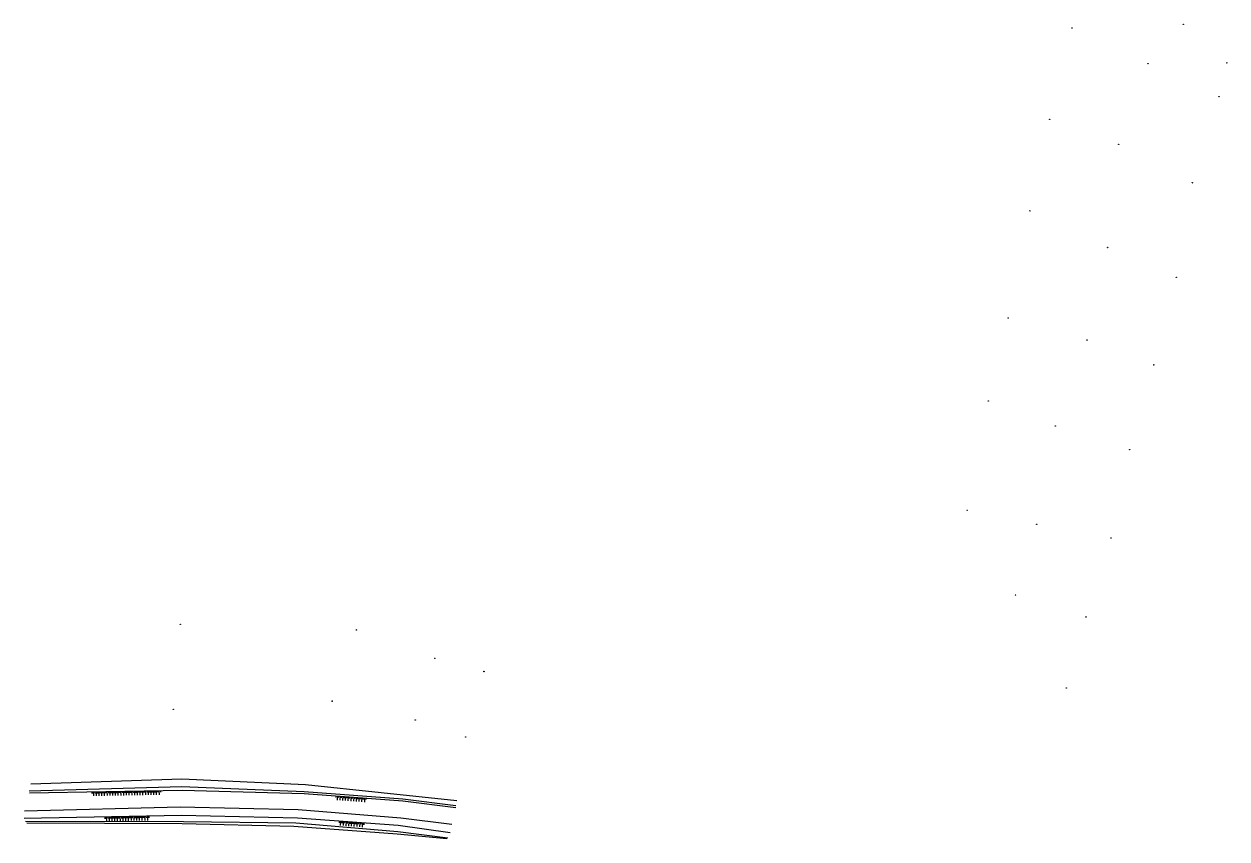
# Model space of a CAD drawing. Extents: x -539244 to -537359, y -1183785 to -1181851.
# Drawn here: x -539237.1 to -538797.9, y -1183091.1 to -1182793.8 of the extents above; entities that cross this region are included whole.
import ezdxf

# ---------------------------------------------------------------- set-up
doc = ezdxf.new("R2010")
doc.units = 0
for name, color, linetype in [('Vrstva 10', 7, 'Continuous'), ('Vrstva 14', 7, 'Continuous'), ('Vrstva 15', 7, 'Continuous'), ('Vrstva 20', 7, 'Continuous')]:
    doc.layers.add(name, color=color, linetype=linetype)

msp = doc.modelspace()

# ---------------------------------------------------------------- linework, layer by layer
at = {"layer": 'Vrstva 10'}
for p, q in [((-539234.6, -1183070.99), (-539179.52, -1183069.2)), ((-539179.52, -1183069.2), (-539134.28, -1183071.31)), ((-539179.45, -1183072.13), (-539235.2, -1183073.72)), ((-539134.8, -1183073.95), (-539179.45, -1183072.13)), ((-539098.78, -1183076.64), (-539134.8, -1183073.95)), ((-539134.28, -1183071.31), (-539079.02, -1183077.1)), ((-539079.41, -1183079.01), (-539098.78, -1183076.64))]:
    msp.add_line(p, q, dxfattribs=at)
at = {"layer": 'Vrstva 14'}
for p, q in [((-539235.16, -1183074.33), (-539179.33, -1183073.35)), ((-539179.33, -1183073.35), (-539134.85, -1183074.53)), ((-539134.85, -1183074.53), (-539098.83, -1183077.18)), ((-539098.83, -1183077.18), (-539079.44, -1183079.6)), ((-539179.57, -1183082.6), (-539237.1, -1183083.69)), ((-539236.94, -1183080.9), (-539180.12, -1183079.36)), ((-539180.12, -1183079.36), (-539136.96, -1183080.42)), ((-539137.2, -1183083.52), (-539179.57, -1183082.6)), ((-539136.96, -1183080.42), (-539099.48, -1183083.43)), ((-539178.94, -1183084.92), (-539236.55, -1183084.75)), ((-539179.35, -1183085.66), (-539236.08, -1183085.34)), ((-539138.54, -1183086.57), (-539179.35, -1183085.66)), ((-539137.83, -1183085.37), (-539178.94, -1183084.92)), ((-539100.82, -1183089.34), (-539138.54, -1183086.57)), ((-539100.58, -1183088.55), (-539137.83, -1183085.37)), ((-539100.53, -1183086.28), (-539137.2, -1183083.52)), ((-539081.48, -1183088.87), (-539100.53, -1183086.28)), ((-539099.48, -1183083.43), (-539080.94, -1183085.7)), ((-539082.72, -1183091.12), (-539100.82, -1183089.34)), ((-539082.35, -1183090.89), (-539100.58, -1183088.55))]:
    msp.add_line(p, q, dxfattribs=at)
at = {"layer": 'Vrstva 15'}
for p, q in [((-539212.325, -1183073.929), (-539212.314, -1183074.529)), ((-539211.825, -1183073.92), (-539211.798, -1183075.42)), ((-539211.325, -1183073.912), (-539211.314, -1183074.512)), ((-539210.825, -1183073.903), (-539210.798, -1183075.403)), ((-539210.325, -1183073.894), (-539210.314, -1183074.494)), ((-539209.825, -1183073.885), (-539209.799, -1183075.385)), ((-539209.325, -1183073.877), (-539209.314, -1183074.476)), ((-539208.825, -1183073.868), (-539208.799, -1183075.368)), ((-539208.325, -1183073.859), (-539208.315, -1183074.459)), ((-539207.825, -1183073.85), (-539207.799, -1183075.35)), ((-539207.325, -1183073.841), (-539207.315, -1183074.441)), ((-539206.825, -1183073.833), (-539206.799, -1183075.332)), ((-539206.325, -1183073.824), (-539206.315, -1183074.424)), ((-539205.826, -1183073.815), (-539205.799, -1183075.315)), ((-539205.326, -1183073.806), (-539205.315, -1183074.406)), ((-539204.826, -1183073.798), (-539204.799, -1183075.297)), ((-539204.326, -1183073.789), (-539204.315, -1183074.389)), ((-539203.826, -1183073.78), (-539203.8, -1183075.28)), ((-539203.326, -1183073.771), (-539203.315, -1183074.371)), ((-539202.826, -1183073.762), (-539202.8, -1183075.262)), ((-539202.326, -1183073.754), (-539202.316, -1183074.354)), ((-539201.826, -1183073.745), (-539201.8, -1183075.245)), ((-539201.326, -1183073.736), (-539201.316, -1183074.336)), ((-539200.826, -1183073.727), (-539200.8, -1183075.227)), ((-539200.326, -1183073.719), (-539200.316, -1183074.318)), ((-539199.826, -1183073.71), (-539199.8, -1183075.21)), ((-539199.327, -1183073.701), (-539199.316, -1183074.301)), ((-539198.827, -1183073.692), (-539198.8, -1183075.192)), ((-539198.327, -1183073.683), (-539198.316, -1183074.283)), ((-539197.827, -1183073.675), (-539197.8, -1183075.174)), ((-539197.327, -1183073.666), (-539197.316, -1183074.266)), ((-539196.827, -1183073.657), (-539196.801, -1183075.157)), ((-539196.327, -1183073.648), (-539196.316, -1183074.248)), ((-539195.827, -1183073.64), (-539195.801, -1183075.139)), ((-539195.327, -1183073.631), (-539195.317, -1183074.231)), ((-539194.827, -1183073.622), (-539194.801, -1183075.122)), ((-539194.327, -1183073.613), (-539194.317, -1183074.213)), ((-539193.827, -1183073.604), (-539193.801, -1183075.104)), ((-539193.327, -1183073.596), (-539193.317, -1183074.196)), ((-539192.828, -1183073.587), (-539192.801, -1183075.087)), ((-539192.328, -1183073.578), (-539192.317, -1183074.178)), ((-539191.828, -1183073.569), (-539191.801, -1183075.069)), ((-539191.328, -1183073.561), (-539191.317, -1183074.161)), ((-539190.828, -1183073.552), (-539190.802, -1183075.052)), ((-539190.328, -1183073.543), (-539190.317, -1183074.143)), ((-539189.828, -1183073.534), (-539189.802, -1183075.034)), ((-539189.328, -1183073.525), (-539189.318, -1183074.125)), ((-539188.828, -1183073.517), (-539188.802, -1183075.016)), ((-539188.328, -1183073.508), (-539188.318, -1183074.108)), ((-539187.828, -1183073.499), (-539187.802, -1183074.999)), ((-539187.328, -1183073.49), (-539187.318, -1183074.09)), ((-539123.203, -1183075.387), (-539123.247, -1183075.985)), ((-539122.705, -1183075.424), (-539122.815, -1183076.919)), ((-539122.206, -1183075.46), (-539122.25, -1183076.059)), ((-539121.708, -1183075.497), (-539121.818, -1183076.993)), ((-539121.209, -1183075.534), (-539121.253, -1183076.132)), ((-539120.71, -1183075.57), (-539120.82, -1183077.066)), ((-539120.212, -1183075.607), (-539120.256, -1183076.205)), ((-539119.713, -1183075.644), (-539119.823, -1183077.14)), ((-539119.214, -1183075.68), (-539119.258, -1183076.279)), ((-539118.716, -1183075.717), (-539118.826, -1183077.213)), ((-539118.217, -1183075.754), (-539118.261, -1183076.352)), ((-539117.718, -1183075.79), (-539117.828, -1183077.286)), ((-539117.22, -1183075.827), (-539117.264, -1183076.425)), ((-539116.721, -1183075.864), (-539116.831, -1183077.36)), ((-539116.222, -1183075.9), (-539116.266, -1183076.499)), ((-539115.724, -1183075.937), (-539115.834, -1183077.433)), ((-539115.225, -1183075.974), (-539115.269, -1183076.572)), ((-539114.726, -1183076.01), (-539114.836, -1183077.506)), ((-539114.228, -1183076.047), (-539114.272, -1183076.646)), ((-539113.729, -1183076.084), (-539113.839, -1183077.58)), ((-539113.23, -1183076.121), (-539113.274, -1183076.719)), ((-539112.732, -1183076.157), (-539112.842, -1183077.653)), ((-539112.233, -1183076.194), (-539112.277, -1183076.792)), ((-539207.574, -1183083.131), (-539207.563, -1183083.73)), ((-539207.074, -1183083.121), (-539207.046, -1183084.621)), ((-539206.574, -1183083.112), (-539206.563, -1183083.712)), ((-539206.075, -1183083.102), (-539206.046, -1183084.602)), ((-539205.575, -1183083.093), (-539205.563, -1183083.693)), ((-539205.075, -1183083.083), (-539205.046, -1183084.583)), ((-539204.575, -1183083.074), (-539204.563, -1183083.674)), ((-539204.075, -1183083.064), (-539204.047, -1183084.564)), ((-539203.575, -1183083.055), (-539203.564, -1183083.655)), ((-539203.075, -1183083.045), (-539203.047, -1183084.545)), ((-539202.575, -1183083.036), (-539202.564, -1183083.636)), ((-539202.075, -1183083.026), (-539202.047, -1183084.526)), ((-539201.575, -1183083.017), (-539201.564, -1183083.617)), ((-539201.075, -1183083.007), (-539201.047, -1183084.507)), ((-539200.576, -1183082.998), (-539200.564, -1183083.598)), ((-539200.076, -1183082.989), (-539200.047, -1183084.488)), ((-539199.576, -1183082.979), (-539199.564, -1183083.579)), ((-539199.076, -1183082.97), (-539199.047, -1183084.469)), ((-539198.576, -1183082.96), (-539198.565, -1183083.56)), ((-539198.076, -1183082.951), (-539198.048, -1183084.45)), ((-539197.576, -1183082.941), (-539197.565, -1183083.541)), ((-539197.076, -1183082.932), (-539197.048, -1183084.431)), ((-539196.576, -1183082.922), (-539196.565, -1183083.522)), ((-539196.076, -1183082.913), (-539196.048, -1183084.412)), ((-539195.576, -1183082.903), (-539195.565, -1183083.503)), ((-539195.077, -1183082.894), (-539195.048, -1183084.394)), ((-539194.577, -1183082.884), (-539194.565, -1183083.484)), ((-539194.077, -1183082.875), (-539194.048, -1183084.375)), ((-539193.577, -1183082.865), (-539193.565, -1183083.465)), ((-539193.077, -1183082.856), (-539193.048, -1183084.356)), ((-539192.577, -1183082.846), (-539192.566, -1183083.446)), ((-539192.077, -1183082.837), (-539192.049, -1183084.337)), ((-539191.577, -1183082.827), (-539191.566, -1183083.427)), ((-539122.015, -1183084.663), (-539122.06, -1183085.261)), ((-539121.516, -1183084.7), (-539121.629, -1183086.196)), ((-539121.018, -1183084.738), (-539121.063, -1183085.336)), ((-539120.519, -1183084.775), (-539120.632, -1183086.271)), ((-539120.021, -1183084.813), (-539120.066, -1183085.411)), ((-539119.522, -1183084.851), (-539119.635, -1183086.346)), ((-539119.023, -1183084.888), (-539119.068, -1183085.486)), ((-539118.525, -1183084.926), (-539118.637, -1183086.421)), ((-539118.026, -1183084.963), (-539118.071, -1183085.561)), ((-539117.528, -1183085.001), (-539117.64, -1183086.496)), ((-539117.029, -1183085.038), (-539117.074, -1183085.636)), ((-539116.53, -1183085.076), (-539116.643, -1183086.571)), ((-539116.032, -1183085.113), (-539116.077, -1183085.712)), ((-539115.533, -1183085.151), (-539115.646, -1183086.647)), ((-539115.035, -1183085.188), (-539115.08, -1183085.787)), ((-539114.536, -1183085.226), (-539114.649, -1183086.722)), ((-539114.038, -1183085.263), (-539114.083, -1183085.862)), ((-539113.539, -1183085.301), (-539113.652, -1183086.797)), ((-539113.04, -1183085.338), (-539113.085, -1183085.937))]:
    msp.add_line(p, q, dxfattribs=at)
at = {"layer": 'Vrstva 20'}
for centre, radius in [((-538854.44, -1182795.24), 0.075), ((-538854.44, -1182795.24), 0.0204), ((-538813.79, -1182793.88), 0.075), ((-538813.79, -1182793.88), 0.0204), ((-538826.73, -1182808.24), 0.075), ((-538826.73, -1182808.24), 0.0204), ((-538797.95, -1182807.95), 0.075), ((-538797.95, -1182807.95), 0.0204), ((-538800.81, -1182820.29), 0.075), ((-538800.81, -1182820.29), 0.0204), ((-538862.63, -1182828.56), 0.075), ((-538862.63, -1182828.56), 0.0204), ((-538837.41, -1182837.67), 0.075), ((-538837.41, -1182837.67), 0.0204), ((-538810.53, -1182851.7), 0.075), ((-538810.53, -1182851.7), 0.0204), ((-538869.83, -1182861.94), 0.075), ((-538869.83, -1182861.94), 0.0204), ((-538841.41, -1182875.28), 0.075), ((-538841.41, -1182875.28), 0.0204), ((-538816.4, -1182886.21), 0.075), ((-538816.4, -1182886.21), 0.0204), ((-538877.76, -1182901.03), 0.075), ((-538877.76, -1182901.03), 0.0204), ((-538848.99, -1182909.12), 0.075), ((-538848.99, -1182909.12), 0.0204), ((-538824.63, -1182918.13), 0.075), ((-538824.63, -1182918.13), 0.0204), ((-538884.98, -1182931.3), 0.075), ((-538884.98, -1182931.3), 0.0204), ((-538860.55, -1182940.47), 0.075), ((-538860.55, -1182940.47), 0.0204), ((-538833.35, -1182949.05), 0.075), ((-538833.35, -1182949.05), 0.0204), ((-538892.73, -1182971.26), 0.075), ((-538892.73, -1182971.26), 0.0204), ((-538867.3, -1182976.31), 0.075), ((-538867.3, -1182976.31), 0.0204), ((-538840.23, -1182981.31), 0.075), ((-538840.23, -1182981.31), 0.0204), ((-538875.08, -1183002.08), 0.075), ((-538875.08, -1183002.08), 0.0204), ((-539180.03, -1183012.81), 0.075), ((-539180.03, -1183012.81), 0.0204), ((-538849.33, -1183010.11), 0.075), ((-538849.33, -1183010.11), 0.0204), ((-539115.76, -1183014.86), 0.075), ((-539115.76, -1183014.86), 0.0204), ((-539087.11, -1183025.21), 0.075), ((-539087.11, -1183025.21), 0.0204), ((-539069.16, -1183030.04), 0.075), ((-539069.16, -1183030.04), 0.0204), ((-538856.55, -1183036.06), 0.075), ((-538856.55, -1183036.06), 0.0204), ((-539124.6, -1183040.85), 0.075), ((-539124.6, -1183040.85), 0.0204), ((-539182.62, -1183043.87), 0.075), ((-539182.62, -1183043.87), 0.0204), ((-539094.28, -1183047.73), 0.075), ((-539094.28, -1183047.73), 0.0204), ((-539075.84, -1183053.95), 0.075), ((-539075.84, -1183053.95), 0.0204)]:
    msp.add_circle(centre, radius, dxfattribs=at)

doc.saveas('drawing.dxf')
